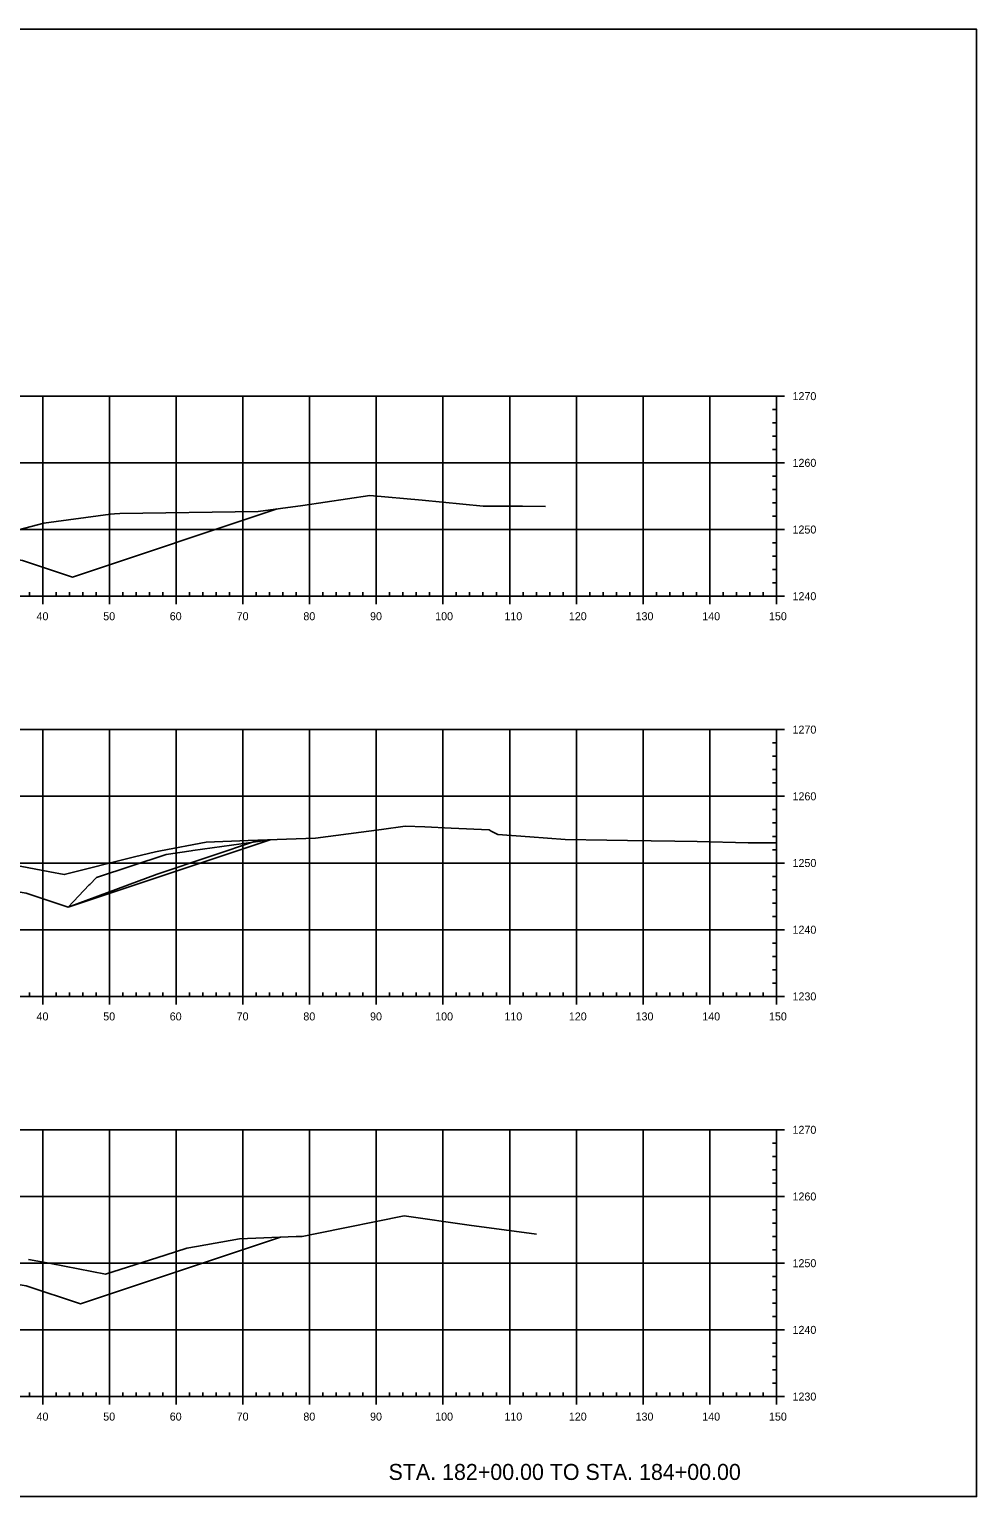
# Model space of a CAD drawing. Extents: x 659657 to 668193, y 633084 to 648639.
# Drawn here: x 667350.5 to 667492.5, y 643502.4 to 643722.4 of the extents above; entities that cross this region are included whole.
import ezdxf

# ---------------------------------------------------------------- set-up
doc = ezdxf.new("R2010")
doc.units = 0
for name, color, linetype in [('Default', 7, 'Continuous'), ('R_Axis', 7, 'Continuous'), ('R_Axis Annot', 7, 'Continuous'), ('R_Exist Surface', 7, 'Continuous'), ('R_Grid', 7, 'Continuous'), ('T_SIGNAL CONTROL CABINET', 7, 'Continuous'), ('TEMP_SIGNAL POLES', 7, 'Continuous'), ('TEMP_SIGNAL_HEAD_STAGE 5', 7, 'Continuous')]:
    doc.layers.add(name, color=color, linetype=linetype)

msp = doc.modelspace()

# ---------------------------------------------------------------- linework, layer by layer
at = {"layer": 'Default'}
for points in [[(667300.93, 643598.8), (667301.01, 643598.97), (667305.01, 643598.64), (667320.01, 643597.39), (667326.01, 643596.89), (667350.01, 643592.89), (667356.33, 643590.79), (667369.66, 643595.73), (667369.96, 643595.84), (667384.87, 643600.81), (667384.91, 643600.81), (667386.6, 643600.88)], [(667305.04, 643600.12), (667309.01, 643598.14), (667309.01, 643598.3), (667320.01, 643597.39), (667326.01, 643596.89), (667350.01, 643592.89), (667356.33, 643590.79), (667359.49, 643594.1), (667359.56, 643594.18), (667360.58, 643595.23), (667371.01, 643598.68), (667374.76, 643599.21), (667375.02, 643599.25), (667386.6, 643600.88)], [(667290.69, 643540.03), (667295.66, 643539.2), (667301.01, 643540.09), (667305.01, 643539.76), (667320.01, 643538.51), (667326.01, 643538.02), (667350.01, 643534.02), (667358.19, 643531.29), (667388.17, 643541.28)], [(667307.49, 643540.78), (667309.01, 643539.26), (667309.01, 643539.43), (667320.01, 643538.51), (667326.01, 643538.02), (667350.01, 643534.02), (667358.19, 643531.29), (667388.17, 643541.28)]]:
    msp.add_lwpolyline(points, dxfattribs=at)
at = {"layer": 'R_Axis'}
for p, q in [((667463.71, 643667.39), (667461.31, 643667.39)), ((667462.51, 643637.39), (667462.51, 643667.39)), ((667462.51, 643665.39), (667461.91, 643665.39)), ((667462.51, 643663.39), (667461.91, 643663.39)), ((667462.51, 643661.39), (667461.91, 643661.39)), ((667462.51, 643659.39), (667461.91, 643659.39)), ((667463.71, 643657.39), (667461.31, 643657.39)), ((667462.51, 643655.39), (667461.91, 643655.39)), ((667462.51, 643653.39), (667461.91, 643653.39)), ((667462.51, 643651.39), (667461.91, 643651.39)), ((667462.51, 643649.39), (667461.91, 643649.39)), ((667463.71, 643647.39), (667461.31, 643647.39)), ((667462.51, 643645.39), (667461.91, 643645.39)), ((667462.51, 643643.39), (667461.91, 643643.39)), ((667462.51, 643641.39), (667461.91, 643641.39)), ((667462.51, 643639.39), (667461.91, 643639.39)), ((667162.51, 643637.39), (667462.51, 643637.39)), ((667350.51, 643637.39), (667350.51, 643637.99)), ((667352.51, 643636.19), (667352.51, 643638.59)), ((667354.51, 643637.39), (667354.51, 643637.99)), ((667356.51, 643637.39), (667356.51, 643637.99)), ((667358.51, 643637.39), (667358.51, 643637.99)), ((667360.51, 643637.39), (667360.51, 643637.99)), ((667362.51, 643636.19), (667362.51, 643638.59)), ((667364.51, 643637.39), (667364.51, 643637.99)), ((667366.51, 643637.39), (667366.51, 643637.99)), ((667368.51, 643637.39), (667368.51, 643637.99)), ((667370.51, 643637.39), (667370.51, 643637.99)), ((667372.51, 643636.19), (667372.51, 643638.59)), ((667374.51, 643637.39), (667374.51, 643637.99)), ((667376.51, 643637.39), (667376.51, 643637.99)), ((667378.51, 643637.39), (667378.51, 643637.99)), ((667380.51, 643637.39), (667380.51, 643637.99)), ((667382.51, 643636.19), (667382.51, 643638.59)), ((667384.51, 643637.39), (667384.51, 643637.99)), ((667386.51, 643637.39), (667386.51, 643637.99)), ((667388.51, 643637.39), (667388.51, 643637.99)), ((667390.51, 643637.39), (667390.51, 643637.99)), ((667392.51, 643636.19), (667392.51, 643638.59)), ((667394.51, 643637.39), (667394.51, 643637.99)), ((667396.51, 643637.39), (667396.51, 643637.99)), ((667398.51, 643637.39), (667398.51, 643637.99)), ((667400.51, 643637.39), (667400.51, 643637.99)), ((667402.51, 643636.19), (667402.51, 643638.59)), ((667404.51, 643637.39), (667404.51, 643637.99)), ((667406.51, 643637.39), (667406.51, 643637.99)), ((667408.51, 643637.39), (667408.51, 643637.99)), ((667410.51, 643637.39), (667410.51, 643637.99)), ((667412.51, 643636.19), (667412.51, 643638.59)), ((667414.51, 643637.39), (667414.51, 643637.99)), ((667416.51, 643637.39), (667416.51, 643637.99)), ((667418.51, 643637.39), (667418.51, 643637.99)), ((667420.51, 643637.39), (667420.51, 643637.99)), ((667422.51, 643636.19), (667422.51, 643638.59)), ((667424.51, 643637.39), (667424.51, 643637.99)), ((667426.51, 643637.39), (667426.51, 643637.99)), ((667428.51, 643637.39), (667428.51, 643637.99)), ((667430.51, 643637.39), (667430.51, 643637.99)), ((667432.51, 643636.19), (667432.51, 643638.59)), ((667434.51, 643637.39), (667434.51, 643637.99)), ((667436.51, 643637.39), (667436.51, 643637.99)), ((667438.51, 643637.39), (667438.51, 643637.99)), ((667440.51, 643637.39), (667440.51, 643637.99)), ((667442.51, 643636.19), (667442.51, 643638.59)), ((667444.51, 643637.39), (667444.51, 643637.99)), ((667446.51, 643637.39), (667446.51, 643637.99)), ((667448.51, 643637.39), (667448.51, 643637.99)), ((667450.51, 643637.39), (667450.51, 643637.99)), ((667452.51, 643636.19), (667452.51, 643638.59)), ((667454.51, 643637.39), (667454.51, 643637.99)), ((667456.51, 643637.39), (667456.51, 643637.99)), ((667458.51, 643637.39), (667458.51, 643637.99)), ((667460.51, 643637.39), (667460.51, 643637.99)), ((667463.71, 643637.39), (667461.31, 643637.39)), ((667462.51, 643636.19), (667462.51, 643638.59)), ((667463.71, 643617.39), (667461.31, 643617.39)), ((667462.51, 643577.39), (667462.51, 643617.39)), ((667462.51, 643615.39), (667461.91, 643615.39)), ((667462.51, 643613.39), (667461.91, 643613.39)), ((667462.51, 643611.39), (667461.91, 643611.39)), ((667462.51, 643609.39), (667461.91, 643609.39)), ((667463.71, 643607.39), (667461.31, 643607.39)), ((667462.51, 643605.39), (667461.91, 643605.39)), ((667462.51, 643603.39), (667461.91, 643603.39)), ((667462.51, 643601.39), (667461.91, 643601.39)), ((667462.51, 643599.39), (667461.91, 643599.39)), ((667463.71, 643597.39), (667461.31, 643597.39)), ((667462.51, 643595.39), (667461.91, 643595.39)), ((667462.51, 643593.39), (667461.91, 643593.39)), ((667462.51, 643591.39), (667461.91, 643591.39)), ((667462.51, 643589.39), (667461.91, 643589.39)), ((667463.71, 643587.39), (667461.31, 643587.39)), ((667462.51, 643585.39), (667461.91, 643585.39)), ((667462.51, 643583.39), (667461.91, 643583.39)), ((667462.51, 643581.39), (667461.91, 643581.39)), ((667462.51, 643579.39), (667461.91, 643579.39)), ((667162.51, 643577.39), (667462.51, 643577.39)), ((667350.51, 643577.39), (667350.51, 643577.99)), ((667352.51, 643576.19), (667352.51, 643578.59)), ((667354.51, 643577.39), (667354.51, 643577.99)), ((667356.51, 643577.39), (667356.51, 643577.99)), ((667358.51, 643577.39), (667358.51, 643577.99)), ((667360.51, 643577.39), (667360.51, 643577.99)), ((667362.51, 643576.19), (667362.51, 643578.59)), ((667364.51, 643577.39), (667364.51, 643577.99)), ((667366.51, 643577.39), (667366.51, 643577.99)), ((667368.51, 643577.39), (667368.51, 643577.99)), ((667370.51, 643577.39), (667370.51, 643577.99)), ((667372.51, 643576.19), (667372.51, 643578.59)), ((667374.51, 643577.39), (667374.51, 643577.99)), ((667376.51, 643577.39), (667376.51, 643577.99)), ((667378.51, 643577.39), (667378.51, 643577.99)), ((667380.51, 643577.39), (667380.51, 643577.99)), ((667382.51, 643576.19), (667382.51, 643578.59)), ((667384.51, 643577.39), (667384.51, 643577.99)), ((667386.51, 643577.39), (667386.51, 643577.99)), ((667388.51, 643577.39), (667388.51, 643577.99)), ((667390.51, 643577.39), (667390.51, 643577.99)), ((667392.51, 643576.19), (667392.51, 643578.59)), ((667394.51, 643577.39), (667394.51, 643577.99)), ((667396.51, 643577.39), (667396.51, 643577.99)), ((667398.51, 643577.39), (667398.51, 643577.99)), ((667400.51, 643577.39), (667400.51, 643577.99)), ((667402.51, 643576.19), (667402.51, 643578.59)), ((667404.51, 643577.39), (667404.51, 643577.99)), ((667406.51, 643577.39), (667406.51, 643577.99)), ((667408.51, 643577.39), (667408.51, 643577.99)), ((667410.51, 643577.39), (667410.51, 643577.99)), ((667412.51, 643576.19), (667412.51, 643578.59)), ((667414.51, 643577.39), (667414.51, 643577.99)), ((667416.51, 643577.39), (667416.51, 643577.99)), ((667418.51, 643577.39), (667418.51, 643577.99)), ((667420.51, 643577.39), (667420.51, 643577.99)), ((667422.51, 643576.19), (667422.51, 643578.59)), ((667424.51, 643577.39), (667424.51, 643577.99)), ((667426.51, 643577.39), (667426.51, 643577.99)), ((667428.51, 643577.39), (667428.51, 643577.99)), ((667430.51, 643577.39), (667430.51, 643577.99)), ((667432.51, 643576.19), (667432.51, 643578.59)), ((667434.51, 643577.39), (667434.51, 643577.99)), ((667436.51, 643577.39), (667436.51, 643577.99)), ((667438.51, 643577.39), (667438.51, 643577.99)), ((667440.51, 643577.39), (667440.51, 643577.99)), ((667442.51, 643576.19), (667442.51, 643578.59)), ((667444.51, 643577.39), (667444.51, 643577.99)), ((667446.51, 643577.39), (667446.51, 643577.99)), ((667448.51, 643577.39), (667448.51, 643577.99)), ((667450.51, 643577.39), (667450.51, 643577.99)), ((667452.51, 643576.19), (667452.51, 643578.59)), ((667454.51, 643577.39), (667454.51, 643577.99)), ((667456.51, 643577.39), (667456.51, 643577.99)), ((667458.51, 643577.39), (667458.51, 643577.99)), ((667460.51, 643577.39), (667460.51, 643577.99)), ((667463.71, 643577.39), (667461.31, 643577.39)), ((667462.51, 643576.19), (667462.51, 643578.59)), ((667463.71, 643557.39), (667461.31, 643557.39)), ((667462.51, 643517.39), (667462.51, 643557.39)), ((667462.51, 643555.39), (667461.91, 643555.39)), ((667462.51, 643553.39), (667461.91, 643553.39)), ((667462.51, 643551.39), (667461.91, 643551.39)), ((667462.51, 643549.39), (667461.91, 643549.39)), ((667463.71, 643547.39), (667461.31, 643547.39)), ((667462.51, 643545.39), (667461.91, 643545.39)), ((667462.51, 643543.39), (667461.91, 643543.39)), ((667462.51, 643541.39), (667461.91, 643541.39)), ((667462.51, 643539.39), (667461.91, 643539.39)), ((667463.71, 643537.39), (667461.31, 643537.39)), ((667462.51, 643535.39), (667461.91, 643535.39)), ((667462.51, 643533.39), (667461.91, 643533.39)), ((667462.51, 643531.39), (667461.91, 643531.39)), ((667462.51, 643529.39), (667461.91, 643529.39)), ((667463.71, 643527.39), (667461.31, 643527.39)), ((667462.51, 643525.39), (667461.91, 643525.39)), ((667462.51, 643523.39), (667461.91, 643523.39)), ((667462.51, 643521.39), (667461.91, 643521.39)), ((667350.51, 643517.39), (667350.51, 643517.99)), ((667352.51, 643516.19), (667352.51, 643518.59)), ((667354.51, 643517.39), (667354.51, 643517.99)), ((667356.51, 643517.39), (667356.51, 643517.99)), ((667358.51, 643517.39), (667358.51, 643517.99)), ((667360.51, 643517.39), (667360.51, 643517.99)), ((667362.51, 643516.19), (667362.51, 643518.59)), ((667364.51, 643517.39), (667364.51, 643517.99)), ((667366.51, 643517.39), (667366.51, 643517.99)), ((667368.51, 643517.39), (667368.51, 643517.99)), ((667370.51, 643517.39), (667370.51, 643517.99)), ((667372.51, 643516.19), (667372.51, 643518.59)), ((667374.51, 643517.39), (667374.51, 643517.99)), ((667376.51, 643517.39), (667376.51, 643517.99)), ((667378.51, 643517.39), (667378.51, 643517.99)), ((667380.51, 643517.39), (667380.51, 643517.99)), ((667382.51, 643516.19), (667382.51, 643518.59)), ((667384.51, 643517.39), (667384.51, 643517.99)), ((667386.51, 643517.39), (667386.51, 643517.99)), ((667388.51, 643517.39), (667388.51, 643517.99)), ((667390.51, 643517.39), (667390.51, 643517.99)), ((667392.51, 643516.19), (667392.51, 643518.59)), ((667394.51, 643517.39), (667394.51, 643517.99)), ((667396.51, 643517.39), (667396.51, 643517.99)), ((667398.51, 643517.39), (667398.51, 643517.99)), ((667400.51, 643517.39), (667400.51, 643517.99)), ((667402.51, 643516.19), (667402.51, 643518.59)), ((667404.51, 643517.39), (667404.51, 643517.99)), ((667406.51, 643517.39), (667406.51, 643517.99)), ((667408.51, 643517.39), (667408.51, 643517.99)), ((667410.51, 643517.39), (667410.51, 643517.99)), ((667412.51, 643516.19), (667412.51, 643518.59)), ((667414.51, 643517.39), (667414.51, 643517.99)), ((667416.51, 643517.39), (667416.51, 643517.99)), ((667418.51, 643517.39), (667418.51, 643517.99)), ((667420.51, 643517.39), (667420.51, 643517.99)), ((667422.51, 643516.19), (667422.51, 643518.59)), ((667424.51, 643517.39), (667424.51, 643517.99)), ((667426.51, 643517.39), (667426.51, 643517.99)), ((667428.51, 643517.39), (667428.51, 643517.99)), ((667430.51, 643517.39), (667430.51, 643517.99)), ((667432.51, 643516.19), (667432.51, 643518.59)), ((667434.51, 643517.39), (667434.51, 643517.99)), ((667436.51, 643517.39), (667436.51, 643517.99)), ((667438.51, 643517.39), (667438.51, 643517.99)), ((667440.51, 643517.39), (667440.51, 643517.99)), ((667442.51, 643516.19), (667442.51, 643518.59)), ((667444.51, 643517.39), (667444.51, 643517.99)), ((667446.51, 643517.39), (667446.51, 643517.99)), ((667448.51, 643517.39), (667448.51, 643517.99)), ((667450.51, 643517.39), (667450.51, 643517.99)), ((667452.51, 643516.19), (667452.51, 643518.59)), ((667454.51, 643517.39), (667454.51, 643517.99)), ((667456.51, 643517.39), (667456.51, 643517.99)), ((667458.51, 643517.39), (667458.51, 643517.99)), ((667460.51, 643517.39), (667460.51, 643517.99)), ((667462.51, 643519.39), (667461.91, 643519.39)), ((667462.51, 643516.19), (667462.51, 643518.59)), ((667162.51, 643517.39), (667462.51, 643517.39)), ((667463.71, 643517.39), (667461.31, 643517.39))]:
    msp.add_line(p, q, dxfattribs=at)
at = {"layer": 'R_Exist Surface'}
for points in [[(667343.35, 643645.91), (667352.7, 643648.34), (667362.67, 643649.68), (667363.25, 643649.76), (667364.09, 643649.77), (667384.83, 643650.1), (667391.48, 643651.01), (667401.56, 643652.48), (667409.39, 643651.77), (667418.54, 643650.88), (667424.43, 643650.87), (667427.87, 643650.85)], [(667347.04, 643597.32), (667353.6, 643596.05), (667355.73, 643595.65), (667366.29, 643598.31), (667369.44, 643599.09), (667370.17, 643599.24), (667377.01, 643600.51), (667383.32, 643600.76), (667393.41, 643601.12), (667403.29, 643602.44), (667406.85, 643602.93), (667409.79, 643602.8), (667413.76, 643602.63), (667419.41, 643602.35), (667419.71, 643602.19), (667420.72, 643601.67), (667425.51, 643601.3), (667430.81, 643600.93), (667437.07, 643600.81), (667440.18, 643600.78), (667447.25, 643600.69), (667450.61, 643600.63), (667458.28, 643600.44), (667460.2, 643600.44), (667462.51, 643600.44)], [(667350.36, 643537.95), (667353.72, 643537.33), (667361.94, 643535.73), (667370.84, 643538.6), (667374.12, 643539.65), (667375.56, 643539.9), (667382.02, 643541.06), (667390.5, 643541.37), (667391.4, 643541.41), (667393.85, 643541.87), (667406.69, 643544.48), (667416.42, 643543.07), (667426.52, 643541.73)]]:
    msp.add_lwpolyline(points, dxfattribs=at)
at = {"layer": 'R_Grid'}
for p, q in [((667162.51, 643667.39), (667462.51, 643667.39)), ((667352.51, 643637.39), (667352.51, 643667.39)), ((667362.51, 643637.39), (667362.51, 643667.39)), ((667372.51, 643637.39), (667372.51, 643667.39)), ((667382.51, 643637.39), (667382.51, 643667.39)), ((667392.51, 643637.39), (667392.51, 643667.39)), ((667402.51, 643637.39), (667402.51, 643667.39)), ((667412.51, 643637.39), (667412.51, 643667.39)), ((667422.51, 643637.39), (667422.51, 643667.39)), ((667432.51, 643637.39), (667432.51, 643667.39)), ((667442.51, 643637.39), (667442.51, 643667.39)), ((667452.51, 643637.39), (667452.51, 643667.39)), ((667462.51, 643637.39), (667462.51, 643667.39)), ((667162.51, 643657.39), (667462.51, 643657.39)), ((667162.51, 643647.39), (667462.51, 643647.39)), ((667162.51, 643637.39), (667462.51, 643637.39)), ((667162.51, 643617.39), (667462.51, 643617.39)), ((667352.51, 643577.39), (667352.51, 643617.39)), ((667362.51, 643577.39), (667362.51, 643617.39)), ((667372.51, 643577.39), (667372.51, 643617.39)), ((667382.51, 643577.39), (667382.51, 643617.39)), ((667392.51, 643577.39), (667392.51, 643617.39)), ((667402.51, 643577.39), (667402.51, 643617.39)), ((667412.51, 643577.39), (667412.51, 643617.39)), ((667422.51, 643577.39), (667422.51, 643617.39)), ((667432.51, 643577.39), (667432.51, 643617.39)), ((667442.51, 643577.39), (667442.51, 643617.39)), ((667452.51, 643577.39), (667452.51, 643617.39)), ((667462.51, 643577.39), (667462.51, 643617.39)), ((667162.51, 643607.39), (667462.51, 643607.39)), ((667162.51, 643597.39), (667462.51, 643597.39)), ((667162.51, 643587.39), (667462.51, 643587.39)), ((667162.51, 643577.39), (667462.51, 643577.39)), ((667162.51, 643557.39), (667462.51, 643557.39)), ((667352.51, 643517.39), (667352.51, 643557.39)), ((667362.51, 643517.39), (667362.51, 643557.39)), ((667372.51, 643517.39), (667372.51, 643557.39)), ((667382.51, 643517.39), (667382.51, 643557.39)), ((667392.51, 643517.39), (667392.51, 643557.39)), ((667402.51, 643517.39), (667402.51, 643557.39)), ((667412.51, 643517.39), (667412.51, 643557.39)), ((667422.51, 643517.39), (667422.51, 643557.39)), ((667432.51, 643517.39), (667432.51, 643557.39)), ((667442.51, 643517.39), (667442.51, 643557.39)), ((667452.51, 643517.39), (667452.51, 643557.39)), ((667462.51, 643517.39), (667462.51, 643557.39)), ((667162.51, 643547.39), (667462.51, 643547.39)), ((667162.51, 643537.39), (667462.51, 643537.39)), ((667162.51, 643527.39), (667462.51, 643527.39)), ((667162.51, 643517.39), (667462.51, 643517.39))]:
    msp.add_line(p, q, dxfattribs=at)
at = {"layer": 'T_SIGNAL CONTROL CABINET'}
msp.add_lwpolyline([(667152.51, 643502.39), (667492.51, 643502.39), (667492.51, 643722.39), (667152.51, 643722.39)], close=True, dxfattribs=at)
at = {"layer": 'TEMP_SIGNAL_HEAD_STAGE 5'}
for points in [[(667325.51, 643646.75), (667349.47, 643642.75), (667356.95, 643640.25), (667387.63, 643650.48)], [(667326.01, 643596.89), (667350.01, 643592.89), (667356.33, 643590.79), (667386.6, 643600.88)], [(667326.01, 643596.89), (667350.01, 643592.89), (667356.33, 643590.79), (667386.6, 643600.88)], [(667326.01, 643538.02), (667350.01, 643534.02), (667358.19, 643531.29), (667388.17, 643541.28)], [(667326.01, 643538.02), (667350.01, 643534.02), (667358.19, 643531.29), (667388.17, 643541.28)]]:
    msp.add_lwpolyline(points, dxfattribs=at)

# ---------------------------------------------------------------- texts
at = {"layer": 'R_Axis Annot'}
for s, p in [('1270', (667464.91, 643666.79)), ('1260', (667464.91, 643656.79)), ('1250', (667464.91, 643646.79)), ('1240', (667464.91, 643636.79)), ('40', (667351.58, 643633.79)), ('50', (667361.58, 643633.79)), ('60', (667371.55, 643633.79)), ('70', (667381.58, 643633.79)), ('80', (667391.58, 643633.79)), ('90', (667401.58, 643633.79)), ('100', (667411.34, 643633.79)), ('110', (667421.72, 643633.79)), ('120', (667431.38, 643633.79)), ('130', (667441.38, 643633.79)), ('140', (667451.38, 643633.79)), ('150', (667461.38, 643633.79)), ('1270', (667464.91, 643616.79)), ('1260', (667464.91, 643606.79)), ('1250', (667464.91, 643596.79)), ('1240', (667464.91, 643586.79)), ('1230', (667464.91, 643576.79)), ('40', (667351.58, 643573.79)), ('50', (667361.58, 643573.79)), ('60', (667371.55, 643573.79)), ('70', (667381.58, 643573.79)), ('80', (667391.58, 643573.79)), ('90', (667401.58, 643573.79)), ('100', (667411.34, 643573.79)), ('110', (667421.72, 643573.79)), ('120', (667431.38, 643573.79)), ('130', (667441.38, 643573.79)), ('140', (667451.38, 643573.79)), ('150', (667461.38, 643573.79)), ('1270', (667464.91, 643556.79)), ('1260', (667464.91, 643546.79)), ('1250', (667464.91, 643536.79)), ('1240', (667464.91, 643526.79)), ('1230', (667464.91, 643516.79)), ('40', (667351.58, 643513.79)), ('50', (667361.58, 643513.79)), ('60', (667371.55, 643513.79)), ('70', (667381.58, 643513.79)), ('80', (667391.58, 643513.79)), ('90', (667401.58, 643513.79)), ('100', (667411.34, 643513.79)), ('110', (667421.72, 643513.79)), ('120', (667431.38, 643513.79)), ('130', (667441.38, 643513.79)), ('140', (667451.38, 643513.79)), ('150', (667461.38, 643513.79))]:
    msp.add_text(s, height=1.2, dxfattribs=at).set_placement(p)
at = {"layer": 'TEMP_SIGNAL POLES'}
msp.add_text('STA. 182+00.00 TO STA. 184+00.00', height=2.4, dxfattribs=at).set_placement((667404.35, 643504.89))

doc.saveas('drawing.dxf')
